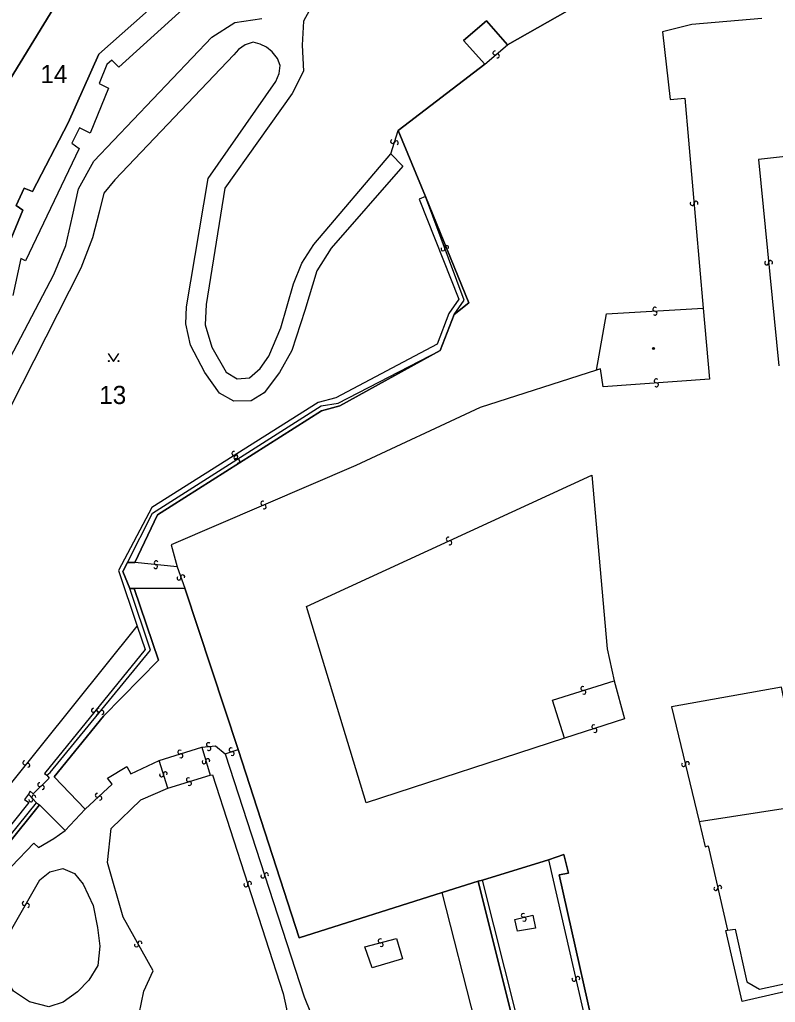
# Model space of a CAD drawing. Extents: x -600309 to -598967, y -1161267 to -1160292.
# Drawn here: x -599299.8 to -599229.1, y -1161050.3 to -1160958.3 of the extents above; entities that cross this region are included whole.
import ezdxf

# ---------------------------------------------------------------- set-up
doc = ezdxf.new("R2010")
doc.units = 0
for name, color, linetype in [('Level 1', 7, 'Continuous'), ('Level 13', 7, 'Continuous'), ('Level 3', 7, 'Continuous'), ('Level 4', 7, 'Continuous'), ('Level 5', 7, 'Continuous'), ('Level 57', 7, 'Continuous'), ('Level 60', 7, 'Continuous')]:
    doc.layers.add(name, color=color, linetype=linetype)

msp = doc.modelspace()

# ---------------------------------------------------------------- linework, layer by layer
at = {"layer": 'Level 1'}
for points in [[(-599235.72, -1160913.36), (-599296.6, -1160957.23), (-599301.64, -1160965.46)], [(-599300.6, -1160978.82), (-599299.52, -1160976.19), (-599300.12, -1160975.75), (-599299.39, -1160974.11), (-599298.61, -1160974.42), (-599295.27, -1160967.99), (-599292.39, -1160961.57), (-599282.58, -1160952.83), (-599266.94, -1160940.15), (-599240.85, -1160920.31), (-599239.81, -1160919.79)], [(-599254.15, -1160960.71), (-599237.54, -1160951.25)], [(-599256.28, -1160962.5), (-599258.26, -1160960.3), (-599256.13, -1160958.45), (-599254.15, -1160960.71)], [(-599264.39, -1160968.72), (-599256.28, -1160962.5)], [(-599261.83, -1160974.89), (-599264.39, -1160968.72)], [(-599259.14, -1160985.94), (-599257.77, -1160984.86), (-599261.83, -1160974.89)], [(-599260.46, -1160989.33), (-599259.14, -1160985.94)], [(-599289.04, -1161009.17), (-599286.92, -1161004.7), (-599271.56, -1160994.98), (-599269.84, -1160994.49), (-599260.46, -1160989.33)], [(-599289.49, -1161011.59), (-599290.14, -1161010.02), (-599289.7, -1161009.16)], [(-599289.7, -1161009.16), (-599289.04, -1161009.17)], [(-599293.67, -1161032.27), (-599296.57, -1161029.22), (-599291.97, -1161023.54), (-599286.81, -1161018.32), (-599289.09, -1161011.6)], [(-599289.09, -1161011.6), (-599289.49, -1161011.59)], [(-599284.35, -1161011.56), (-599289.09, -1161011.6)], [(-599279.36, -1161026.68), (-599284.35, -1161011.56)], [(-599260.27, -1161040.05), (-599273.65, -1161044.32), (-599279.36, -1161026.68)], [(-599307.18, -1161043.35), (-599297.96, -1161031.86)], [(-599297.96, -1161031.86), (-599295.56, -1161034.25)], [(-599295.56, -1161034.25), (-599293.67, -1161032.27)], [(-599250.31, -1161036.99), (-599256.48, -1161038.9)], [(-599241.26, -1161070.53), (-599244.31, -1161056.99), (-599245.1, -1161057.2), (-599249.31, -1161038.41), (-599248.44, -1161038.26), (-599248.87, -1161036.49), (-599250.31, -1161036.99)], [(-599256.89, -1161039.01), (-599260.27, -1161040.05)], [(-599256.48, -1161038.9), (-599256.89, -1161039.01)], [(-599256.89, -1161039.01), (-599248.48, -1161072.73), (-599245.15, -1161071.94)]]:
    msp.add_lwpolyline(points, dxfattribs=at)
at = {"layer": 'Level 13'}
for centre, start, end in [((-599255.337, -1160961.458), 77.41561, 309.51361), ((-599255.102, -1160961.741), 257.20115, 129.79115), ((-599264.906, -1160969.753), 110.04864, 342.14664), ((-599264.555, -1160969.866), 289.83419, 162.42419), ((-599236.883, -1160975.555), 132.15567, 4.74567), ((-599236.516, -1160975.526), 312.37013, 184.46812), ((-599260.193, -1160979.813), 147.87056, 19.96856), ((-599259.847, -1160979.686), 327.6561, 200.2461), ((-599229.903, -1160981.117), 132.71901, 5.30901), ((-599229.536, -1160981.084), 312.93346, 185.03146), ((-599240.369, -1160985.456), 40.72805, 272.82604), ((-599240.35, -1160985.824), 220.51359, 93.10359), ((-599240.242, -1160992.166), 41.29295, 273.88295), ((-599240.218, -1160992.534), 221.50741, 93.6054), ((-599279.758, -1160998.944), 69.4602, 302.0502), ((-599279.577, -1160999.363), 69.81337, 301.91137), ((-599279.563, -1160999.257), 249.67466, 121.77266), ((-599279.382, -1160999.676), 249.59892, 122.18892), ((-599277.062, -1161003.621), 60.39687, 292.98687), ((-599276.919, -1161003.96), 240.61133, 112.70933), ((-599259.696, -1161006.982), 62.13152, 294.22952), ((-599259.544, -1161007.317), 241.91707, 114.50707), ((-599287.08, -1161009.553), 211.60484, 83.70284), ((-599287.041, -1161009.187), 31.39039, 263.98039), ((-599284.893, -1161010.623), 147.30304, 19.89304), ((-599284.546, -1161010.498), 327.5175, 199.61549), ((-599247.113, -1161020.963), 54.73239, 286.83039), ((-599247.006, -1161021.316), 234.51794, 107.10794), ((-599292.912, -1161023.003), 88.04399, 320.63399), ((-599292.628, -1161023.238), 268.25844, 140.35644), ((-599292.391, -1161022.982), 87.98808, 320.08608), ((-599292.108, -1161023.217), 267.77363, 140.36363), ((-599246.075, -1161024.534), 54.94741, 287.53741), ((-599245.965, -1161024.886), 235.16186, 107.25986), ((-599282.137, -1161026.216), 43.1273, 275.2253), ((-599284.813, -1161026.913), 54.67756, 286.77556), ((-599284.706, -1161027.266), 234.46311, 107.05311), ((-599282.102, -1161026.583), 222.91284, 95.50284), ((-599280.025, -1161026.704), 55.10036, 287.19836), ((-599279.915, -1161027.056), 234.88591, 107.47591), ((-599299.323, -1161027.923), 88.6291, 320.7271), ((-599299.037, -1161028.156), 268.41464, 141.00464), ((-599282.556, -1161027.823), 143.9984, 16.5884), ((-599282.203, -1161027.718), 324.21285, 196.31085), ((-599237.679, -1161028.082), 140.71654, 13.30654), ((-599237.32, -1161027.998), 320.931, 193.029), ((-599286.527, -1161029.053), 144.60022, 16.69822), ((-599286.174, -1161028.946), 324.38577, 196.97577), ((-599297.928, -1161029.968), 81.38925, 313.97925), ((-599284.022, -1161029.503), 54.32322, 286.42121), ((-599283.917, -1161029.856), 234.10876, 106.69876), ((-599297.673, -1161030.233), 261.60371, 133.70171), ((-599292.545, -1161030.964), 80.36525, 312.46325), ((-599298.755, -1161031.385), 170.31067, 42.90067), ((-599298.484, -1161031.135), 350.52512, 222.62312), ((-599292.295, -1161031.235), 260.15079, 132.74079), ((-599278.284, -1161039.225), 325.26939, 197.36739), ((-599277.055, -1161038.516), 145.13911, 17.72911), ((-599276.704, -1161038.405), 325.35356, 197.45156), ((-599278.635, -1161039.336), 145.05494, 17.64494), ((-599234.659, -1161039.681), 140.21652, 12.80652), ((-599234.3, -1161039.6), 320.43098, 192.52898), ((-599299.389, -1161041.086), 97.35854, 329.45654), ((-599299.071, -1161041.273), 277.14409, 149.73409), ((-599252.681, -1161042.2), 50.84251, 282.94051), ((-599252.598, -1161042.559), 230.62806, 103.21806), ((-599266.066, -1161044.591), 52.26812, 284.36612), ((-599288.872, -1161044.979), 156.6493, 28.7473), ((-599288.549, -1161044.801), 336.43484, 209.02484), ((-599265.973, -1161044.948), 232.05367, 104.64367), ((-599247.94, -1161048.19), 140.0291, 12.6191), ((-599247.58, -1161048.111), 320.24355, 192.34155)]:
    msp.add_arc(centre, 0.184, start, end, dxfattribs=at)
at = {"layer": 'Level 3'}
for points in [[(-599283.26, -1160956.18), (-599290.52, -1160962.78), (-599291.19, -1160962.15), (-599291.65, -1160962.53), (-599292.37, -1160964.31), (-599291.49, -1160964.75), (-599293.21, -1160968.97), (-599294.19, -1160968.48), (-599294.92, -1160969.92), (-599294.22, -1160970.4), (-599299.25, -1160980.93), (-599299.7, -1160980.71), (-599300.43, -1160984.16)], [(-599272.19, -1160956.55), (-599273.23, -1160958.49), (-599273.36, -1160960.74), (-599273.25, -1160963.16), (-599274.29, -1160965.25), (-599280.6, -1160974.11), (-599282.36, -1160985.02), (-599282.43, -1160986.92), (-599281.83, -1160989.01), (-599280.47, -1160991.34), (-599279.46, -1160991.97), (-599278.3, -1160991.89), (-599277.31, -1160991), (-599276.49, -1160989.86), (-599275.36, -1160987.2), (-599274.17, -1160983.07), (-599273.41, -1160981.13), (-599272.28, -1160979.39), (-599265.07, -1160970.9)], [(-599303.81, -1160995.89), (-599296.61, -1160982.21), (-599295.47, -1160979.49), (-599294.86, -1160976.73), (-599294.29, -1160974.19), (-599292.86, -1160971.59), (-599281.82, -1160959.99), (-599279.67, -1160958.6), (-599277.13, -1160958.24)], [(-599230.35, -1160958.24), (-599236.92, -1160958.79), (-599239.66, -1160959.47), (-599238.92, -1160965.82), (-599237.56, -1160965.7), (-599235.84, -1160985.37)], [(-599265.07, -1160970.9), (-599263.96, -1160972.07), (-599270.67, -1160979.73), (-599271.99, -1160981.87), (-599273.13, -1160985.58), (-599274.35, -1160989.31), (-599275.5, -1160991.39), (-599276.91, -1160993.29), (-599278.13, -1160994.02), (-599279.77, -1160994.05), (-599281.09, -1160993.32), (-599282.49, -1160991.38), (-599283.81, -1160988.82), (-599284.25, -1160986.81), (-599284.19, -1160985.22), (-599282.17, -1160973.22), (-599275.84, -1160964.14), (-599275.53, -1160963.38), (-599275.43, -1160962.63), (-599275.69, -1160961.98), (-599276.17, -1160961.35), (-599276.72, -1160960.92), (-599277.29, -1160960.65), (-599277.96, -1160960.46), (-599278.69, -1160960.69), (-599279.32, -1160961.14), (-599279.75, -1160961.63), (-599290.89, -1160973.33), (-599291.92, -1160974.59), (-599292.37, -1160976.37), (-599292.98, -1160978.78), (-599294.08, -1160981.61), (-599301.78, -1160996.76)], [(-599256.28, -1160962.5), (-599254.15, -1160960.71)], [(-599265.07, -1160970.9), (-599264.39, -1160968.72)], [(-599224.81, -1160970.77), (-599230.66, -1160971.45), (-599228.78, -1160990.76)], [(-599261.83, -1160974.89), (-599262.41, -1160975.14), (-599258.72, -1160984.5), (-599259.65, -1160985.85), (-599260.73, -1160988.74), (-599270.23, -1160993.76), (-599271.87, -1160994.18), (-599287.45, -1161004.03), (-599290.56, -1161009.92), (-599288.82, -1161015.14)], [(-599259.14, -1160985.94), (-599258.2, -1160984.6), (-599261.83, -1160974.89)], [(-599235.84, -1160985.37), (-599235.25, -1160991.99), (-599245.21, -1160992.71), (-599245.44, -1160991.02), (-599245.82, -1160991.15)], [(-599245.82, -1160991.15), (-599244.88, -1160985.9), (-599235.84, -1160985.37)], [(-599289.7, -1161009.16), (-599287.37, -1161004.54), (-599271.59, -1160994.51), (-599269.99, -1160994.24), (-599260.46, -1160989.33)], [(-599245.82, -1160991.15), (-599256.7, -1160994.65), (-599268.35, -1161000.08), (-599285.63, -1161007.5), (-599285.08, -1161009.57)], [(-599248.83, -1161025.61), (-599267.37, -1161031.66), (-599272.95, -1161013.3), (-599246.28, -1161001), (-599244.84, -1161017.26), (-599244.16, -1161020.24)], [(-599285.08, -1161009.57), (-599289.04, -1161009.17)], [(-599285.08, -1161009.57), (-599284.35, -1161011.56)], [(-599297.27, -1161029.08), (-599296.95, -1161028.83), (-599287.55, -1161017.38), (-599289.49, -1161011.59)], [(-599310.26, -1161040.77), (-599309.53, -1161040.95), (-599288.82, -1161015.14)], [(-599288.82, -1161015.14), (-599288.05, -1161017.31), (-599297.49, -1161028.92), (-599297.27, -1161029.08)], [(-599248.83, -1161025.61), (-599249.95, -1161022.05), (-599244.16, -1161020.24)], [(-599244.16, -1161020.24), (-599243.22, -1161023.81), (-599248.83, -1161025.61)], [(-599220.64, -1161022.16), (-599228.17, -1161022.53), (-599228.51, -1161020.85), (-599238.8, -1161022.67), (-599236.21, -1161033.41)], [(-599236.21, -1161033.41), (-599216.27, -1161030.34), (-599217.47, -1161023.67)], [(-599286.75, -1161027.71), (-599282.77, -1161026.47)], [(-599282.77, -1161026.47), (-599281.48, -1161026.34), (-599280.58, -1161027.07)], [(-599282.77, -1161026.47), (-599281.98, -1161029.08)], [(-599280.58, -1161027.07), (-599279.36, -1161026.68)], [(-599280.58, -1161027.07), (-599273.19, -1161049.84), (-599272.6, -1161051.3), (-599271.68, -1161052.58), (-599270.31, -1161053.52), (-599268.52, -1161054.01), (-599263.43, -1161054.47), (-599258.61, -1161055.63), (-599257.73, -1161055.34), (-599257.17, -1161054.78), (-599256.98, -1161053.88), (-599257.01, -1161053.03), (-599257.17, -1161052.16), (-599260.27, -1161040.05)], [(-599293.67, -1161032.27), (-599291.16, -1161029.93), (-599291.58, -1161029.35), (-599289.78, -1161028.28), (-599289.39, -1161028.94), (-599286.75, -1161027.71)], [(-599285.95, -1161030.29), (-599286.75, -1161027.71)], [(-599297.27, -1161029.08), (-599297.04, -1161029.36), (-599298.55, -1161030.83), (-599298.83, -1161030.56), (-599298.99, -1161030.86)], [(-599281.98, -1161029.08), (-599281.77, -1161029.03), (-599275.15, -1161049.53), (-599274.84, -1161050.95), (-599274.94, -1161052.35), (-599275.91, -1161053.47), (-599277.38, -1161054.11), (-599281.7, -1161054.97), (-599287.41, -1161056.44)], [(-599285.95, -1161030.29), (-599281.98, -1161029.08)], [(-599288.61, -1161051.41), (-599288.2, -1161049.29), (-599287.3, -1161047.4), (-599290.12, -1161042.37), (-599291.59, -1161037.26), (-599291.23, -1161034.06), (-599288.46, -1161031.4), (-599285.95, -1161030.29)], [(-599298.99, -1161030.86), (-599299.35, -1161031.35), (-599298.95, -1161031.65), (-599308.01, -1161042.98), (-599307.85, -1161043.54)], [(-599307.18, -1161043.35), (-599307.33, -1161042.92), (-599298.24, -1161031.66)], [(-599298.99, -1161030.86), (-599298.24, -1161031.66)], [(-599298.24, -1161031.66), (-599297.96, -1161031.86)], [(-599236.21, -1161033.41), (-599235.65, -1161035.79), (-599235.39, -1161035.7), (-599233.56, -1161043.59)], [(-599306.43, -1161045.19), (-599303.81, -1161043.29), (-599301.84, -1161040.85), (-599302.49, -1161040.39), (-599300.58, -1161037.64), (-599298.47, -1161035.43), (-599298.04, -1161035.86), (-599296.6, -1161035.01), (-599295.56, -1161034.25)], [(-599250.31, -1161036.99), (-599245.21, -1161059.31), (-599245.58, -1161059.4), (-599244.94, -1161062.72), (-599244.46, -1161062.57), (-599242.54, -1161070.83)], [(-599297.91, -1161038.89), (-599296.98, -1161038.13), (-599295.77, -1161037.8), (-599294.67, -1161038.29), (-599293.86, -1161039.29), (-599292.92, -1161041.28), (-599292.51, -1161043.33), (-599292.31, -1161045.07), (-599292.49, -1161046.9), (-599293.33, -1161048.27), (-599294.4, -1161049.36), (-599295.73, -1161050.33), (-599297.06, -1161050.75), (-599298.87, -1161050.3), (-599300.37, -1161049.31), (-599301.25, -1161047.86), (-599301.42, -1161046.43), (-599301.17, -1161044.89), (-599300.55, -1161043.46), (-599297.91, -1161038.89)], [(-599242.54, -1161070.83), (-599248.1, -1161072.24), (-599256.48, -1161038.9)], [(-599253.47, -1161042.58), (-599251.8, -1161042.18), (-599251.55, -1161043.4), (-599253.21, -1161043.68), (-599253.47, -1161042.58)], [(-599197.86, -1161042.4), (-599232.2, -1161050.27), (-599233.74, -1161043.62), (-599233.56, -1161043.59)], [(-599233.56, -1161043.59), (-599232.84, -1161043.48), (-599231.77, -1161048.42), (-599230.57, -1161049.1), (-599198.33, -1161042.12)], [(-599267.5, -1161045.16), (-599264.53, -1161044.37), (-599263.98, -1161046.28), (-599266.83, -1161047.1), (-599267.5, -1161045.16)]]:
    msp.add_lwpolyline(points, dxfattribs=at)
at = {"layer": 'Level 5'}
msp.add_lwpolyline([(-599291.511, -1160989.61), (-599291.01, -1160990.36), (-599290.51, -1160989.61)], dxfattribs=at)
for centre, radius in [((-599240.5, -1160989.12), 0.09), ((-599240.5, -1160989.12), 0.0521), ((-599291.46, -1160990.31), 0.05), ((-599290.561, -1160990.31), 0.05)]:
    msp.add_circle(centre, radius, dxfattribs=at)
at = {"layer": 'Level 60'}
for points in [[(-599308.94, -1160799.38), (-599296.81, -1160821.25), (-599278.59, -1160851.16), (-599276.4, -1160854.93), (-599274.2, -1160858.73), (-599264.9, -1160872.08), (-599253.75, -1160887.85), (-599235.72, -1160913.36), (-599296.6, -1160957.23), (-599301.64, -1160965.46)], [(-599237.54, -1160951.25), (-599254.15, -1160960.71), (-599256.13, -1160958.45), (-599258.26, -1160960.3), (-599256.28, -1160962.5), (-599264.39, -1160968.72), (-599261.83, -1160974.89), (-599257.77, -1160984.86), (-599259.14, -1160985.94), (-599260.46, -1160989.33), (-599269.84, -1160994.49), (-599271.56, -1160994.98), (-599286.92, -1161004.7), (-599289.04, -1161009.17), (-599289.7, -1161009.16), (-599290.14, -1161010.02), (-599289.49, -1161011.59), (-599289.09, -1161011.6), (-599286.81, -1161018.32), (-599291.97, -1161023.54), (-599296.57, -1161029.22), (-599293.67, -1161032.27), (-599295.56, -1161034.25), (-599297.96, -1161031.86), (-599307.18, -1161043.35)], [(-599248.44, -1161038.26), (-599248.87, -1161036.49), (-599250.31, -1161036.99), (-599256.48, -1161038.9), (-599256.89, -1161039.01), (-599260.27, -1161040.05), (-599273.65, -1161044.32), (-599279.36, -1161026.68), (-599284.35, -1161011.56), (-599289.09, -1161011.6), (-599289.49, -1161011.59), (-599290.14, -1161010.02), (-599289.7, -1161009.16), (-599289.04, -1161009.17), (-599286.92, -1161004.7), (-599271.56, -1160994.98), (-599269.84, -1160994.49), (-599260.46, -1160989.33), (-599259.14, -1160985.94), (-599257.77, -1160984.86), (-599261.83, -1160974.89), (-599264.39, -1160968.72), (-599256.28, -1160962.5), (-599258.26, -1160960.3), (-599256.13, -1160958.45), (-599254.15, -1160960.71), (-599237.54, -1160951.25)], [(-599300.6, -1160978.82), (-599299.52, -1160976.19), (-599300.12, -1160975.75), (-599299.39, -1160974.11), (-599298.61, -1160974.42), (-599295.27, -1160967.99), (-599292.39, -1160961.57), (-599282.58, -1160952.83)], [(-599282.58, -1160952.83), (-599292.39, -1160961.57), (-599295.27, -1160967.99), (-599298.61, -1160974.42), (-599299.39, -1160974.11), (-599300.12, -1160975.75), (-599299.52, -1160976.19), (-599300.6, -1160978.82)], [(-599301.64, -1160965.46), (-599296.6, -1160957.23)], [(-599307.18, -1161043.35), (-599297.96, -1161031.86), (-599295.56, -1161034.25), (-599293.67, -1161032.27), (-599296.57, -1161029.22), (-599291.97, -1161023.54), (-599286.81, -1161018.32), (-599289.09, -1161011.6), (-599284.35, -1161011.56), (-599279.36, -1161026.68), (-599273.65, -1161044.32), (-599260.27, -1161040.05), (-599256.89, -1161039.01), (-599248.48, -1161072.73)], [(-599245.1, -1161057.2), (-599249.31, -1161038.41), (-599248.44, -1161038.26)]]:
    msp.add_lwpolyline(points, dxfattribs=at)
msp.add_lwpolyline([(-599241.26, -1161070.53), (-599241.14, -1161070.99), (-599244.5, -1161071.79), (-599245.15, -1161071.94), (-599248.48, -1161072.73), (-599256.89, -1161039.01), (-599256.48, -1161038.9), (-599250.31, -1161036.99), (-599248.87, -1161036.49), (-599248.44, -1161038.26), (-599249.31, -1161038.41), (-599245.1, -1161057.2), (-599244.31, -1161056.99)], close=True, dxfattribs=at)

# ---------------------------------------------------------------- texts
at = {"layer": 'Level 4'}
msp.add_text('13', height=1.7, dxfattribs=at).set_placement((-599292.36, -1160994.33))
at = {"layer": 'Level 57'}
msp.add_text('14', height=1.7, dxfattribs=at).set_placement((-599297.86, -1160964.29))

doc.saveas('drawing.dxf')
